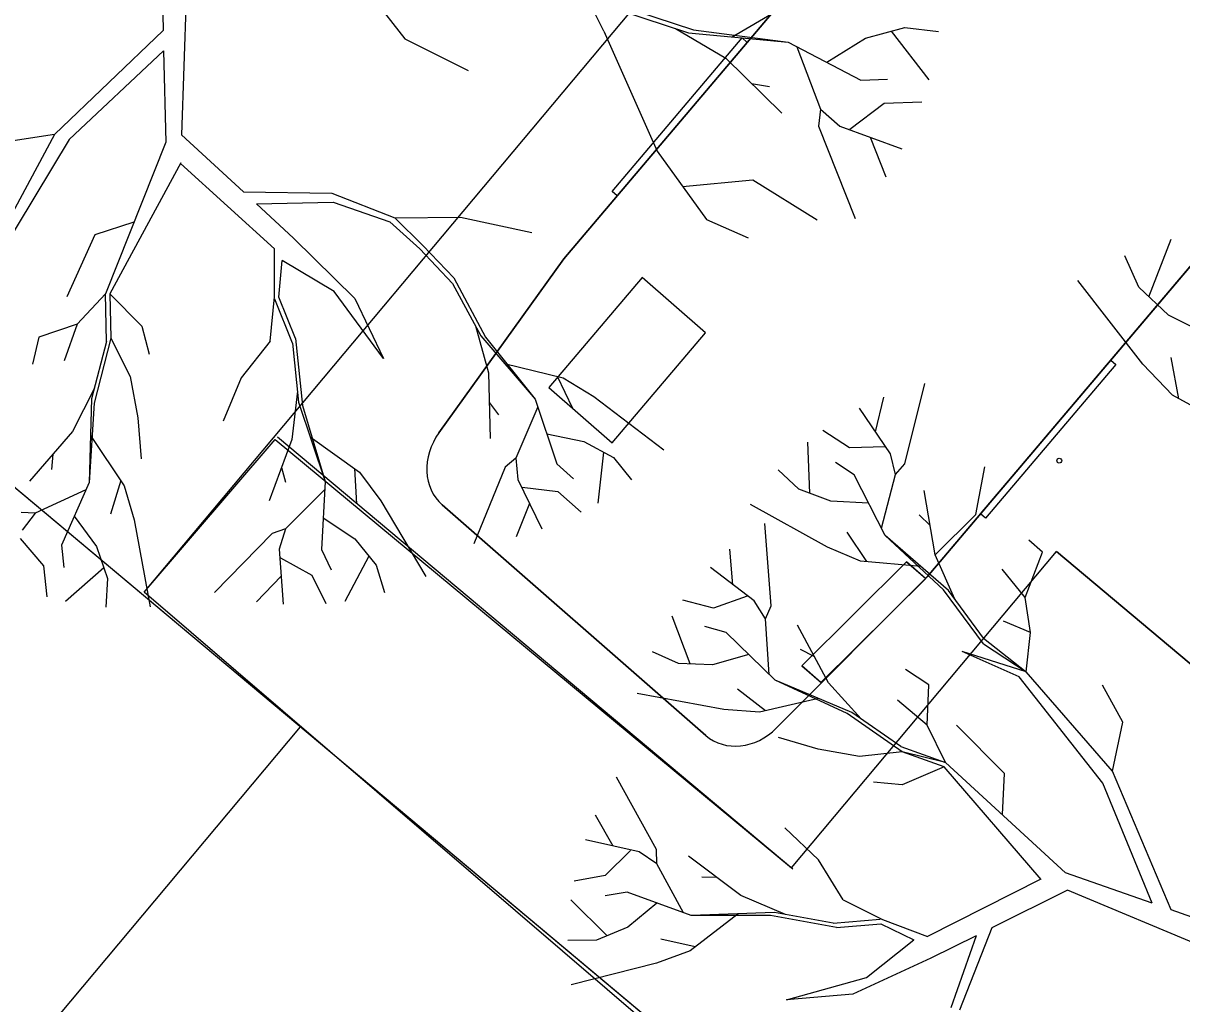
# Model space of a CAD drawing. Extents: x -438233 to -437334, y -1133133 to -1132623.
# Drawn here: x -438073.66 to -438067.63, y -1132990.96 to -1132985.86 of the extents above; entities that cross this region are included whole.
import ezdxf

# ---------------------------------------------------------------- set-up
doc = ezdxf.new("R2010")
doc.units = 0
for name, color, linetype in [('Vrstva 1', 7, 'Continuous'), ('Vrstva 40', 7, 'Continuous'), ('Vrstva 50', 7, 'Continuous')]:
    doc.layers.add(name, color=color, linetype=linetype)

msp = doc.modelspace()

# ---------------------------------------------------------------- linework, layer by layer
at = {"layer": 'Vrstva 1'}
for p, q in [((-438091.5768, -1132973.3017), (-438066.2807, -1132994.4939)), ((-438073.0336, -1132988.8171), (-438065.6695, -1132980.027)), ((-438072.9519, -1132985.1393), (-438072.935, -1132985.8957)), ((-438072.7979, -1132985.1748), (-438072.8399, -1132986.4376)), ((-438071.9706, -1132985.5611), (-438071.6778, -1132985.9393)), ((-438070.6416, -1132985.899), (-438070.6989, -1132985.7852)), ((-438070.5731, -1132985.7627), (-438070.1747, -1132985.8925)), ((-438069.9747, -1132985.928), (-438069.6481, -1132985.7385)), ((-438070.5545, -1132985.7917), (-438070.2013, -1132985.907)), ((-438072.935, -1132985.8957), (-438073.5011, -1132986.4368)), ((-438070.6416, -1132985.899), (-438070.3634, -1132986.5239)), ((-438070.2682, -1132985.8852), (-438070.007, -1132986.0393)), ((-438070.1747, -1132985.8925), (-438069.6828, -1132985.957)), ((-438069.2804, -1132985.9352), (-438069.0756, -1132985.8796)), ((-438069.1457, -1132985.899), (-438068.9506, -1132986.1522)), ((-438069.0756, -1132985.8796), (-438068.8998, -1132985.9014)), ((-438071.6778, -1132985.9393), (-438071.348, -1132986.103)), ((-438070.2013, -1132985.907), (-438069.6828, -1132985.957)), ((-438069.6828, -1132985.957), (-438069.3046, -1132986.153)), ((-438069.4804, -1132986.061), (-438069.2804, -1132985.9352)), ((-438072.9334, -1132986.0006), (-438073.4253, -1132986.4618)), ((-438072.9334, -1132986.0006), (-438072.9213, -1132986.4771)), ((-438069.6376, -1132985.9804), (-438069.5135, -1132986.3054)), ((-438070.007, -1132986.0393), (-438069.7151, -1132986.3263)), ((-438069.8731, -1132986.1707), (-438069.7796, -1132986.186)), ((-438069.3046, -1132986.153), (-438069.1651, -1132986.1481)), ((-438069.1828, -1132986.2739), (-438068.9861, -1132986.2659)), ((-438069.5135, -1132986.3054), (-438069.5239, -1132986.3933)), ((-438069.5135, -1132986.3054), (-438069.4135, -1132986.3925)), ((-438069.3618, -1132986.4086), (-438069.1828, -1132986.2739)), ((-438073.5011, -1132986.4368), (-438073.8253, -1132987.04)), ((-438073.5011, -1132986.4368), (-438073.7608, -1132986.4763)), ((-438072.8399, -1132986.4376), (-438072.5173, -1132986.7352)), ((-438069.5239, -1132986.3933), (-438069.3336, -1132986.8739)), ((-438069.4135, -1132986.3925), (-438069.0901, -1132986.511)), ((-438073.4253, -1132986.4618), (-438073.789, -1132987.0634)), ((-438072.9213, -1132986.4771), (-438073.2358, -1132987.2658)), ((-438069.2562, -1132986.4505), (-438069.174, -1132986.6562)), ((-438070.3634, -1132986.5239), (-438070.107, -1132986.8787)), ((-438072.8439, -1132986.5836), (-438073.2124, -1132987.265)), ((-438072.8447, -1132986.5868), (-438072.356, -1132987.0319)), ((-438070.232, -1132986.7062), (-438069.8658, -1132986.6731)), ((-438069.8658, -1132986.6731), (-438069.5312, -1132986.8803)), ((-438072.5173, -1132986.7352), (-438072.0568, -1132986.7416)), ((-438072.0568, -1132986.7416), (-438071.7302, -1132986.8707)), ((-438072.4504, -1132986.7973), (-438072.0512, -1132986.7876)), ((-438072.4504, -1132986.7973), (-438072.2568, -1132986.9755)), ((-438072.0512, -1132986.7876), (-438071.7552, -1132986.8908)), ((-438071.7302, -1132986.8707), (-438071.3883, -1132986.8666)), ((-438071.7302, -1132986.8707), (-438071.5827, -1132987.0158)), ((-438071.3883, -1132986.8666), (-438071.0174, -1132986.9457)), ((-438073.0874, -1132986.8924), (-438073.2914, -1132986.9586)), ((-438071.7552, -1132986.8908), (-438071.5996, -1132987.0319)), ((-438070.107, -1132986.8787), (-438069.89, -1132986.9739)), ((-438073.2914, -1132986.9586), (-438073.4366, -1132987.2803)), ((-438072.2568, -1132986.9755), (-438071.9375, -1132987.2892)), ((-438067.8044, -1132987.2802), (-438067.6891, -1132986.9818)), ((-438072.3552, -1132987.2803), (-438072.356, -1132987.0319)), ((-438071.4287, -1132987.211), (-438071.5996, -1132987.0319)), ((-438071.5827, -1132987.0158), (-438071.423, -1132987.1827)), ((-438072.3326, -1132987.2835), (-438072.3165, -1132987.0916)), ((-438072.0447, -1132987.2537), (-438072.3165, -1132987.0916)), ((-438067.8569, -1132987.2302), (-438067.9294, -1132987.0681)), ((-438071.4287, -1132987.211), (-438071.2827, -1132987.4835)), ((-438071.423, -1132987.1827), (-438071.2585, -1132987.49)), ((-438067.8367, -1132987.6318), (-438068.1746, -1132987.1963)), ((-438067.7036, -1132987.3761), (-438067.8569, -1132987.2302)), ((-438073.2358, -1132987.2658), (-438073.3834, -1132987.423)), ((-438073.231, -1132987.5126), (-438073.2358, -1132987.2658)), ((-438073.2124, -1132987.265), (-438073.0463, -1132987.4343)), ((-438073.2124, -1132987.265), (-438073.2076, -1132987.4956)), ((-438072.3786, -1132987.5109), (-438072.3552, -1132987.2803)), ((-438072.2625, -1132987.5214), (-438072.3544, -1132987.2924)), ((-438072.2471, -1132987.498), (-438072.3326, -1132987.2835)), ((-438071.7891, -1132987.6021), (-438072.0447, -1132987.2537)), ((-438071.9375, -1132987.2892), (-438071.7891, -1132987.6021)), ((-438067.4924, -1132987.4818), (-438067.7036, -1132987.3761)), ((-438073.3834, -1132987.423), (-438073.5825, -1132987.4908)), ((-438073.3834, -1132987.423), (-438073.4503, -1132987.6142)), ((-438073.0463, -1132987.4343), (-438073.0076, -1132987.5787)), ((-438071.3101, -1132987.4319), (-438071.2424, -1132987.6763)), ((-438073.5825, -1132987.4908), (-438073.6148, -1132987.6311)), ((-438073.231, -1132987.5126), (-438073.3076, -1132987.8117)), ((-438073.2076, -1132987.4956), (-438073.2939, -1132987.8335)), ((-438073.2076, -1132987.4956), (-438073.1068, -1132987.6956)), ((-438072.3786, -1132987.5109), (-438072.5286, -1132987.7029)), ((-438072.2625, -1132987.5214), (-438072.2302, -1132987.8295)), ((-438072.2471, -1132987.498), (-438072.2101, -1132987.8456)), ((-438071.2827, -1132987.4835), (-438070.9996, -1132987.8133)), ((-438071.2585, -1132987.49), (-438070.9996, -1132987.8133)), ((-438071.1593, -1132987.6279), (-438070.8529, -1132987.7021)), ((-438067.6819, -1132987.793), (-438067.8367, -1132987.6318)), ((-438067.6488, -1132987.8116), (-438067.6883, -1132987.5963)), ((-438073.1068, -1132987.6956), (-438073.0665, -1132987.9101)), ((-438072.5286, -1132987.7029), (-438072.6229, -1132987.927)), ((-438071.2424, -1132987.6763), (-438071.2327, -1132988.0174)), ((-438070.8843, -1132987.694), (-438070.8053, -1132987.8601)), ((-438070.8529, -1132987.7021), (-438070.694, -1132987.7988)), ((-438073.293, -1132987.7561), (-438073.4076, -1132987.9819)), ((-438072.2367, -1132987.7714), (-438072.2649, -1132988.023)), ((-438069.0745, -1132988.1503), (-438068.9705, -1132987.7326)), ((-438073.3076, -1132987.8117), (-438073.3213, -1132988.2464)), ((-438073.2939, -1132987.8335), (-438073.3213, -1132988.2464)), ((-438072.2302, -1132987.8295), (-438072.0915, -1132988.2415)), ((-438071.2375, -1132987.8319), (-438071.19, -1132987.8956)), ((-438070.9996, -1132987.8133), (-438070.8859, -1132988.1504)), ((-438070.694, -1132987.7988), (-438070.3295, -1132988.0762)), ((-438069.2277, -1132987.9825), (-438069.1842, -1132987.8027)), ((-438067.3504, -1132987.9745), (-438067.6819, -1132987.793)), ((-438072.2101, -1132987.8456), (-438072.0915, -1132988.2415)), ((-438070.9859, -1132987.8537), (-438071.0996, -1132988.1206)), ((-438069.1495, -1132988.0979), (-438069.3116, -1132987.8608)), ((-438073.0665, -1132987.9101), (-438073.0495, -1132988.1238)), ((-438073.4076, -1132987.9819), (-438073.6309, -1132988.2391)), ((-438073.3132, -1132988.002), (-438073.1382, -1132988.2633)), ((-438069.6578, -1132990.2581), (-438072.3407, -1132988.0105)), ((-438072.1697, -1132988.0093), (-438071.9133, -1132988.1932)), ((-438070.9392, -1132987.994), (-438070.7456, -1132988.0327)), ((-438069.3632, -1132988.0664), (-438069.5011, -1132987.9769)), ((-438072.2649, -1132988.023), (-438072.3834, -1132988.3423)), ((-438070.7456, -1132988.0327), (-438070.5916, -1132988.1174)), ((-438069.5689, -1132988.3027), (-438069.5793, -1132988.0366)), ((-438069.1769, -1132988.0616), (-438069.3632, -1132988.0664)), ((-438073.5092, -1132988.0996), (-438073.5164, -1132988.1786)), ((-438071.0996, -1132988.1206), (-438071.1561, -1132988.1674)), ((-438071.0996, -1132988.1206), (-438071.09, -1132988.2303)), ((-438070.6432, -1132988.0891), (-438070.6722, -1132988.3544)), ((-438070.5916, -1132988.1174), (-438070.4973, -1132988.2327)), ((-438069.1237, -1132988.2051), (-438069.1495, -1132988.0979)), ((-438072.3189, -1132988.169), (-438072.298, -1132988.2456)), ((-438071.9399, -1132988.1746), (-438071.9286, -1132988.3569)), ((-438071.9133, -1132988.1932), (-438071.802, -1132988.3423)), ((-438071.1561, -1132988.1674), (-438071.319, -1132988.5657)), ((-438070.8859, -1132988.1504), (-438070.7997, -1132988.2278)), ((-438069.6261, -1132988.2817), (-438069.735, -1132988.1817)), ((-438069.3382, -1132988.2067), (-438069.4358, -1132988.143)), ((-438069.1237, -1132988.2051), (-438069.0745, -1132988.1503)), ((-438068.7052, -1132988.4124), (-438068.6584, -1132988.1656)), ((-438073.3213, -1132988.2464), (-438073.4648, -1132988.5722)), ((-438073.156, -1132988.2367), (-438073.2092, -1132988.4117)), ((-438072.0915, -1132988.2415), (-438072.1117, -1132988.5956)), ((-438071.09, -1132988.2303), (-438070.9642, -1132988.4883)), ((-438069.1769, -1132988.5228), (-438069.3382, -1132988.2067)), ((-438069.1963, -1132988.4849), (-438069.1237, -1132988.2051)), ((-438073.3382, -1132988.2851), (-438073.6019, -1132988.406)), ((-438073.1382, -1132988.2633), (-438073.0858, -1132988.4415)), ((-438072.0931, -1132988.2835), (-438072.298, -1132988.4883)), ((-438071.0674, -1132988.2706), (-438070.8819, -1132988.2932)), ((-438070.8819, -1132988.2932), (-438070.7593, -1132988.4012)), ((-438069.46, -1132988.343), (-438069.6261, -1132988.2817)), ((-438068.9165, -1132988.6236), (-438068.9753, -1132988.2882)), ((-438071.802, -1132988.3423), (-438071.5674, -1132988.7359)), ((-438070.1105, -1132989.5626), (-438071.4831, -1132988.3631)), ((-438071.0279, -1132988.3561), (-438071.098, -1132988.5286)), ((-438069.4777, -1132988.5825), (-438069.8793, -1132988.3616)), ((-438069.264, -1132988.3543), (-438069.46, -1132988.343)), ((-438073.6019, -1132988.406), (-438073.6753, -1132988.4028)), ((-438073.6019, -1132988.406), (-438073.6688, -1132988.4939)), ((-438073.3979, -1132988.4214), (-438073.2818, -1132988.5794)), ((-438072.102, -1132988.431), (-438071.9375, -1132988.5399)), ((-438068.9439, -1132988.4704), (-438069.0003, -1132988.4148)), ((-438068.9165, -1132988.6236), (-438068.7052, -1132988.4124)), ((-438073.0858, -1132988.4415), (-438073.0036, -1132988.8931)), ((-438072.298, -1132988.4883), (-438072.3689, -1132988.5117)), ((-438072.298, -1132988.4883), (-438072.331, -1132988.5939)), ((-438069.7713, -1132988.8889), (-438069.8043, -1132988.4599)), ((-438073.6793, -1132988.5375), (-438073.5584, -1132988.6802)), ((-438072.3689, -1132988.5117), (-438072.6689, -1132988.8189)), ((-438071.9375, -1132988.5399), (-438071.8262, -1132988.6762)), ((-438069.2737, -1132988.6583), (-438069.3753, -1132988.5059)), ((-438068.8737, -1132988.8043), (-438069.1769, -1132988.5228)), ((-438068.8487, -1132988.8083), (-438069.1769, -1132988.5228)), ((-438068.3584, -1132988.6091), (-438068.4302, -1132988.5462)), ((-438073.4648, -1132988.5722), (-438073.4527, -1132988.6883)), ((-438073.2818, -1132988.5794), (-438073.2253, -1132988.7463)), ((-438072.331, -1132988.5939), (-438072.3109, -1132988.8802)), ((-438072.1117, -1132988.5956), (-438072.0601, -1132988.7004)), ((-438069.9704, -1132988.7785), (-438069.9858, -1132988.593)), ((-438069.6652, -1132990.252), (-438068.2866, -1132988.6064)), ((-438069.306, -1132988.6551), (-438069.4777, -1132988.5825)), ((-438068.448, -1132988.8454), (-438068.3584, -1132988.6091)), ((-438065.6037, -1132990.8541), (-438068.2866, -1132988.6064)), ((-438073.5584, -1132988.6802), (-438073.5414, -1132988.8423)), ((-438072.3254, -1132988.6391), (-438072.1617, -1132988.7294)), ((-438071.8641, -1132988.6302), (-438071.9899, -1132988.8649)), ((-438071.8262, -1132988.6762), (-438071.7827, -1132988.8181)), ((-438068.9923, -1132988.6833), (-438069.306, -1132988.6551)), ((-438068.8141, -1132988.8543), (-438068.9165, -1132988.6236)), ((-438073.2447, -1132988.6899), (-438073.4438, -1132988.8657)), ((-438072.3205, -1132988.7343), (-438072.4496, -1132988.8673)), ((-438072.1617, -1132988.7294), (-438072.0883, -1132988.877)), ((-438069.8592, -1132988.8623), (-438070.0874, -1132988.689)), ((-438068.448, -1132988.8454), (-438068.5689, -1132988.6978)), ((-438073.2253, -1132988.7463), (-438073.2334, -1132988.8947)), ((-438070.0712, -1132988.9002), (-438070.2301, -1132988.8591)), ((-438069.8954, -1132988.8373), (-438070.0712, -1132988.9002)), ((-438068.6665, -1132989.0857), (-438068.8737, -1132988.8043)), ((-438068.6649, -1132989.0567), (-438068.8487, -1132988.8083)), ((-438068.4205, -1132989.0276), (-438068.448, -1132988.8454)), ((-438069.8003, -1132988.9567), (-438069.8592, -1132988.8623)), ((-438069.8003, -1132988.9567), (-438069.7713, -1132988.8889)), ((-438070.193, -1132989.1905), (-438070.2865, -1132988.9414)), ((-438069.7809, -1132989.2462), (-438069.8003, -1132988.9567)), ((-438068.4205, -1132989.0276), (-438068.5625, -1132988.9672)), ((-438070.0043, -1132989.0268), (-438070.1164, -1132988.9962)), ((-438069.7503, -1132989.2752), (-438070.0043, -1132989.0268)), ((-438069.4721, -1132989.2897), (-438069.6342, -1132988.9889)), ((-438068.4439, -1132989.2317), (-438068.4205, -1132989.0276)), ((-438068.6665, -1132989.0857), (-438068.4439, -1132989.2317)), ((-438068.6649, -1132989.0567), (-438068.6649, -1132989.0567)), ((-438068.6649, -1132989.0567), (-438068.4439, -1132989.2317)), ((-438070.2527, -1132989.1881), (-438070.3882, -1132989.1276)), ((-438069.8874, -1132989.1422), (-438070.0769, -1132989.1946)), ((-438069.5463, -1132989.1518), (-438069.618, -1132989.1163)), ((-438068.4794, -1132989.2575), (-438068.7762, -1132989.126)), ((-438068.4439, -1132989.2317), (-438068.7762, -1132989.126)), ((-438070.0769, -1132989.1946), (-438070.2527, -1132989.1881)), ((-438068.9511, -1132989.2994), (-438069.0713, -1132989.2196)), ((-438069.3745, -1132989.4478), (-438069.7503, -1132989.2752)), ((-438069.3503, -1132989.4429), (-438069.7503, -1132989.2752)), ((-438068.0448, -1132989.8115), (-438068.4794, -1132989.2575)), ((-438067.994, -1132989.7486), (-438068.4439, -1132989.2317)), ((-438070.018, -1132989.4268), (-438070.468, -1132989.3438)), ((-438069.8003, -1132989.4341), (-438069.9454, -1132989.322)), ((-438069.3019, -1132989.476), (-438069.4721, -1132989.2897)), ((-438068.9592, -1132989.5091), (-438068.9511, -1132989.2994)), ((-438067.9399, -1132989.4929), (-438068.0464, -1132989.3018)), ((-438069.5253, -1132989.3704), (-438069.8317, -1132989.4413)), ((-438068.9592, -1132989.5091), (-438069.114, -1132989.3792)), ((-438069.8317, -1132989.4413), (-438070.018, -1132989.4268)), ((-438069.089, -1132989.6478), (-438069.3745, -1132989.4478)), ((-438069.0963, -1132989.6203), (-438069.3503, -1132989.4429)), ((-438072.2215, -1132989.517), (-438075.1113, -1132992.9664)), ((-438068.8641, -1132989.7034), (-438068.9592, -1132989.5091)), ((-438068.5568, -1132989.7607), (-438068.806, -1132989.5099)), ((-438067.994, -1132989.7486), (-438067.9399, -1132989.4929)), ((-438069.5261, -1132989.6332), (-438069.7334, -1132989.5736)), ((-438069.3116, -1132989.672), (-438069.5261, -1132989.6332)), ((-438069.0963, -1132989.6203), (-438068.8641, -1132989.7034)), ((-438069.089, -1132989.6478), (-438069.3116, -1132989.672)), ((-438068.8641, -1132989.7034), (-438069.089, -1132989.6478)), ((-438068.8713, -1132989.7252), (-438069.089, -1132989.6478)), ((-438068.2383, -1132990.2768), (-438068.8641, -1132989.7034)), ((-438068.8713, -1132989.7252), (-438069.089, -1132989.8203)), ((-438068.3649, -1132990.3114), (-438068.8713, -1132989.7252)), ((-438068.5673, -1132989.9744), (-438068.5568, -1132989.7607)), ((-438067.6891, -1132990.4703), (-438067.994, -1132989.7486)), ((-438070.3672, -1132990.1558), (-438070.576, -1132989.78)), ((-438069.089, -1132989.8203), (-438069.2374, -1132989.8058)), ((-438067.7883, -1132990.4356), (-438068.0448, -1132989.8115)), ((-438070.5938, -1132990.1381), (-438070.6849, -1132989.9776)), ((-438069.5237, -1132990.2098), (-438069.6995, -1132990.0429)), ((-438070.4575, -1132990.1687), (-438070.7373, -1132990.1058)), ((-438070.5027, -1132990.1606), (-438070.6349, -1132990.2913)), ((-438070.3656, -1132990.23), (-438070.4575, -1132990.1687)), ((-438070.3656, -1132990.23), (-438070.3672, -1132990.1558)), ((-438070.2277, -1132990.4848), (-438070.3656, -1132990.23)), ((-438069.9285, -1132990.3953), (-438070.2003, -1132990.1897)), ((-438069.3963, -1132990.4171), (-438069.5237, -1132990.2098)), ((-438070.6349, -1132990.2913), (-438070.797, -1132990.3203)), ((-438070.0535, -1132990.3009), (-438070.1325, -1132990.2993)), ((-438067.7883, -1132990.4356), (-438068.2383, -1132990.2768)), ((-438068.3673, -1132990.3098), (-438068.9568, -1132990.609)), ((-438068.2294, -1132990.3671), (-438068.6229, -1132990.5638)), ((-438067.0642, -1132990.8541), (-438068.2294, -1132990.3671)), ((-438070.6244, -1132990.6058), (-438070.8139, -1132990.4179)), ((-438070.5212, -1132990.3784), (-438070.6357, -1132990.3977)), ((-438070.1874, -1132990.4993), (-438070.5212, -1132990.3784)), ((-438069.6955, -1132990.4945), (-438069.9285, -1132990.3953)), ((-438069.3963, -1132990.4171), (-438069.1906, -1132990.5203)), ((-438070.3664, -1132990.4348), (-438070.5172, -1132990.5606)), ((-438069.7535, -1132990.484), (-438070.1874, -1132990.4993)), ((-438069.4487, -1132990.5396), (-438069.7535, -1132990.484)), ((-438066.9763, -1132990.7219), (-438067.6891, -1132990.4703)), ((-438069.943, -1132990.4905), (-438070.1922, -1132990.6832)), ((-438069.7737, -1132990.4985), (-438070.1874, -1132990.4993)), ((-438069.431, -1132990.5614), (-438069.7737, -1132990.4985)), ((-438069.2003, -1132990.5421), (-438069.0278, -1132990.6251)), ((-438069.1906, -1132990.5203), (-438068.9568, -1132990.609)), ((-438070.5172, -1132990.5606), (-438070.6793, -1132990.6283)), ((-438068.7044, -1132990.6042), (-438068.9391, -1132990.7211)), ((-438068.7044, -1132990.6042), (-438068.8366, -1132990.9799)), ((-438068.6229, -1132990.5638), (-438068.7915, -1132990.992)), ((-438070.6793, -1132990.6283), (-438070.8284, -1132990.63)), ((-438070.1664, -1132990.663), (-438070.3446, -1132990.6219)), ((-438069.2745, -1132990.8219), (-438069.0278, -1132990.6251)), ((-438070.1922, -1132990.6832), (-438070.3672, -1132990.7477)), ((-438068.9391, -1132990.7211), (-438069.3463, -1132990.909)), ((-438070.3672, -1132990.7477), (-438070.8115, -1132990.8598)), ((-438069.6914, -1132990.9372), (-438069.2745, -1132990.8219)), ((-438069.3463, -1132990.909), (-438069.6914, -1132990.9372))]:
    msp.add_line(p, q, dxfattribs=at)
for points in [[(-438071.4998, -1132987.9877), (-438070.8505, -1132987.0836), (-438064.169, -1132979.202)], [(-438064.169, -1132979.202), (-438070.8505, -1132987.0836)], [(-438062.2772, -1132980.8553), (-438065.0029, -1132984.0707), (-438065.1024, -1132983.9838), (-438065.557, -1132984.52), (-438065.4575, -1132984.607), (-438068.9586, -1132988.7369), (-438068.9671, -1132988.7454), (-438069.0659, -1132988.6591), (-438069.6115, -1132989.2006), (-438069.5095, -1132989.2897), (-438069.7424, -1132989.5234)], [(-438068.9586, -1132988.7369), (-438062.2772, -1132980.8553)], [(-438070.8505, -1132987.0836), (-438071.4998, -1132987.9877)], [(-438070.1129, -1132987.4688), (-438070.443, -1132987.1804), (-438070.9279, -1132987.7524), (-438070.5978, -1132988.0409), (-438070.1129, -1132987.4688)], [(-438071.4831, -1132988.3631), (-438070.1105, -1132989.5626)], [(-438069.7424, -1132989.5234), (-438068.9586, -1132988.7369)], [(-438069.4487, -1132990.5396), (-438069.2027, -1132990.5179)], [(-438069.431, -1132990.5614), (-438069.2003, -1132990.5421)]]:
    msp.add_lwpolyline(points, dxfattribs=at)
for points in [[(-438069.8955, -1132985.9571), (-438070.5729, -1132986.7562), (-438070.5989, -1132986.7334), (-438069.9215, -1132985.9344)], [(-438070.443, -1132987.1804), (-438070.9279, -1132987.7524), (-438070.5978, -1132988.0409), (-438070.1129, -1132987.4688)], [(-438067.9777, -1132987.6332), (-438068.655, -1132988.4322), (-438068.681, -1132988.4095), (-438068.0037, -1132987.6105)], [(-438068.9664, -1132988.7461), (-438069.512, -1132989.2876), (-438069.6115, -1132989.2006), (-438069.0659, -1132988.6591)]]:
    msp.add_lwpolyline(points, close=True, dxfattribs=at)
msp.add_circle((-438068.2714, -1132988.1332), 0.0127, dxfattribs=at)
for centre, start_param, end_param in [((-438071.2892, -1132988.1343), 4.758417, 6.235287), ((-438071.2892, -1132988.1343), 4.758417, 6.235287), ((-438069.9166, -1132989.3339), 6.235287, 7.712158), ((-438069.9166, -1132989.3339), 6.235287, 7.712158)]:
    msp.add_ellipse(centre, major_axis=(-0.1845, -0.2366), ratio=0.855, start_param=start_param, end_param=end_param, dxfattribs=at)
at = {"layer": 'Vrstva 40'}
msp.add_lwpolyline([(-438006.5668, -1132951.3629), (-438080.295, -1133016.157), (-438085.2072, -1133012.0709), (-438080.5464, -1133006.8034), (-438077.1818, -1133006.2314), (-438076.5557, -1133006.7587), (-438075.9136, -1133005.9921), (-438066.4017, -1132994.506), (-438073.0336, -1132988.8171), (-438072.3528, -1132988.0234), (-438069.6652, -1132990.252), (-438068.2866, -1132988.6064), (-438065.6037, -1132990.8541), (-438063.7995, -1132988.7005), (-438061.1166, -1132990.9482), (-438050.7956, -1132978.6286), (-438047.7203, -1132977.5896), (-438045.2045, -1132976.3935), (-438042.6778, -1132974.8844), (-438040.928, -1132973.6336), (-438039.5901, -1132972.5144), (-438037.876, -1132970.8704), (-438035.3972, -1132967.8064), (-438020.0066, -1132954.1238)], dxfattribs=at)
at = {"layer": 'Vrstva 50'}
msp.add_lwpolyline([(-438091.5768, -1132973.3017), (-438066.2733, -1132994.5002), (-438069.1631, -1132997.9497), (-438094.4666, -1132976.7512)], close=True, dxfattribs=at)

doc.saveas('drawing.dxf')
